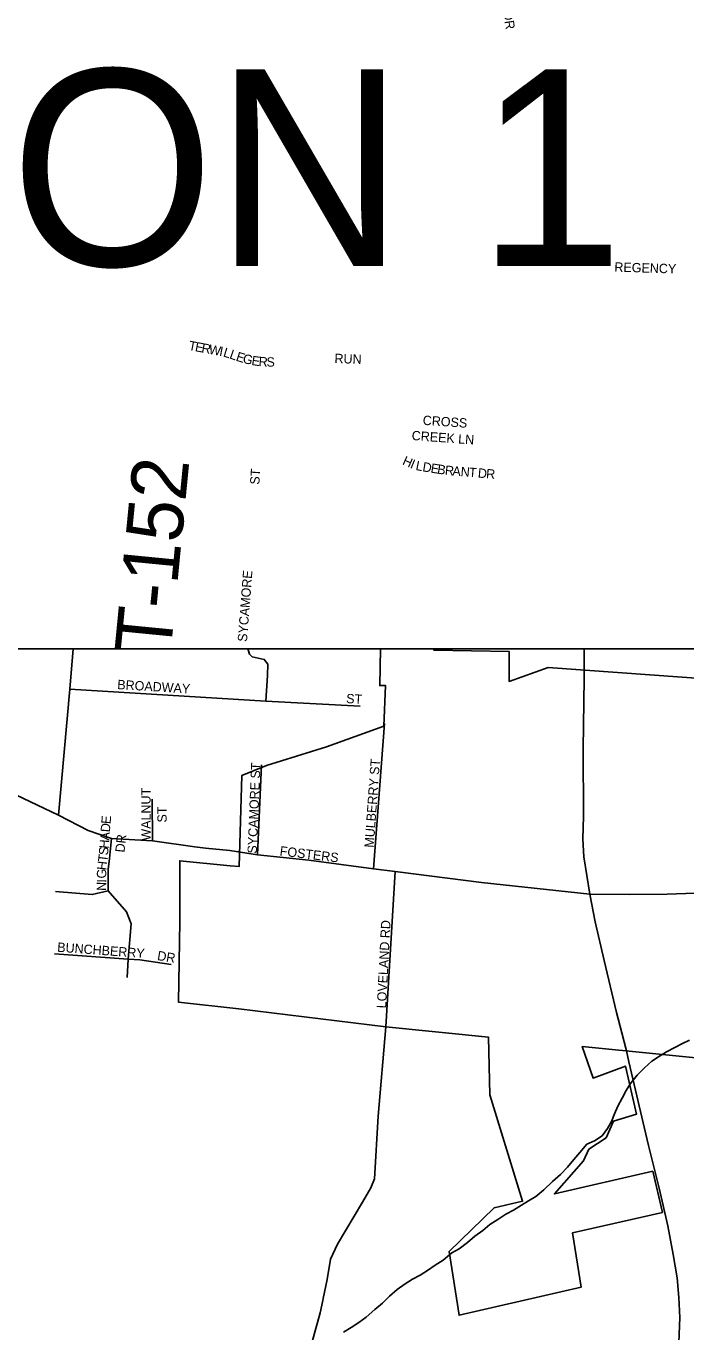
# Model space of a CAD drawing. Extents: x 0 to 34, y -4 to 22.
# Drawn here: x 4.864 to 5.334, y 14.738 to 15.668 of the extents above; entities that cross this region are included whole.
import ezdxf

# ---------------------------------------------------------------- set-up
doc = ezdxf.new("R2010")
doc.units = 0
for name, color, linetype in [('GM_X_City_Street', 7, 'Continuous'), ('GM_X_City_Street_Text', 7, 'Continuous'), ('GM_X_Corporation', 7, 'Continuous'), ('GM_X_County_Road', 7, 'Continuous'), ('GM_X_Minor_River', 7, 'Continuous'), ('GM_X_State_Route', 7, 'Continuous'), ('GM_X_Township', 7, 'Continuous'), ('GM_X_Township_Road', 7, 'Continuous'), ('GM_X_Township_Road_Text', 7, 'Continuous'), ('GM_X_Township_Subdivision', 7, 'Continuous'), ('GM_X_Township_Subdivision_Text', 7, 'Continuous'), ('SH_Text', 7, 'Continuous')]:
    doc.layers.add(name, color=color, linetype=linetype)

msp = doc.modelspace()

# ---------------------------------------------------------------- linework, layer by layer
at = {"layer": 'GM_X_City_Street'}
for points in [[(5.11121, 15.06768), (5.11894, 15.17121)], [(5.02857, 15.07761), (5.03142, 15.14172)], [(4.99137, 15.08253), (5.00884, 15.0807), (5.02857, 15.07761), (5.06506, 15.07393), (5.11121, 15.06768), (5.12649, 15.06572), (5.188, 15.05801), (5.26529, 15.04963), (5.29391, 15.04948), (5.32044, 15.04967), (5.36041, 15.051), (5.39371, 15.05109), (5.4127, 15.04887)], [(5.11996, 14.95522), (5.12649, 15.06572)]]:
    msp.add_lwpolyline(points, dxfattribs=at)
at = {"layer": 'GM_X_Corporation'}
msp.add_lwpolyline([(5.35738, 15.20247), (5.23558, 15.21119), (5.20781, 15.20126), (5.2078, 15.22269), (5.15403, 15.22363), (5.15403, 15.22445), (5.11604, 15.22445), (5.11563, 15.19828), (5.11979, 15.19828), (5.11852, 15.16936), (5.07758, 15.15473), (5.03479, 15.14133), (5.01734, 15.13433), (5.01542, 15.06939), (5.0089, 15.06985), (4.97304, 15.07353), (4.97314, 15.03022), (4.97215, 14.97275), (5.01516, 14.96793), (5.11995, 14.95522), (5.19307, 14.94789), (5.19406, 14.90657), (5.21737, 14.83087), (5.19708, 14.82619), (5.16495, 14.79516), (5.1721, 14.74958), (5.25907, 14.76954), (5.25298, 14.8084), (5.31699, 14.82292), (5.31011, 14.85228), (5.24009, 14.83612), (5.26079, 14.85963), (5.26456, 14.86787), (5.27682, 14.87615), (5.28208, 14.88782), (5.29864, 14.89295), (5.29073, 14.92701), (5.26764, 14.91864), (5.25994, 14.94119), (5.4292, 14.92422)], dxfattribs=at)
at = {"layer": 'GM_X_County_Road'}
msp.add_lwpolyline([(4.68542, 15.22445), (4.70105, 15.21522), (4.73456, 15.19312), (4.77212, 15.17006), (4.8137, 15.14392), (4.85625, 15.12039), (4.88664, 15.10598), (4.90783, 15.09496), (4.92447, 15.08925), (4.9537, 15.08759), (4.98388, 15.08331), (4.99137, 15.08253)], dxfattribs=at)
at = {"layer": 'GM_X_Minor_River'}
msp.add_lwpolyline([(5.33642, 14.9457), (5.3313, 14.94338), (5.3259, 14.94052), (5.31996, 14.93741), (5.31483, 14.93428), (5.30942, 14.93062), (5.30426, 14.92589), (5.29909, 14.92063), (5.29418, 14.91483), (5.29116, 14.90979), (5.28839, 14.90422), (5.28535, 14.89866), (5.28285, 14.89308), (5.28063, 14.88777), (5.27787, 14.88274), (5.27404, 14.87745), (5.26863, 14.87379), (5.26324, 14.87147), (5.25806, 14.86567), (5.25397, 14.86066), (5.24933, 14.85512), (5.24443, 14.84985), (5.23873, 14.84486), (5.23248, 14.83908), (5.22679, 14.83435), (5.22165, 14.83123), (5.21652, 14.8281), (5.21084, 14.82445), (5.20544, 14.82159), (5.19977, 14.81794), (5.19409, 14.81429), (5.18894, 14.81009), (5.18325, 14.8059), (5.1781, 14.80144), (5.17214, 14.79699), (5.16701, 14.79413), (5.16077, 14.78888), (5.15509, 14.78523), (5.14968, 14.78157), (5.14428, 14.77818), (5.13888, 14.77533), (5.13374, 14.77194), (5.12806, 14.76802), (5.12263, 14.76329), (5.11747, 14.75829), (5.11205, 14.75383), (5.1058, 14.74832), (5.10066, 14.74439), (5.09525, 14.741), (5.08985, 14.73761)], dxfattribs=at)
at = {"layer": 'GM_X_State_Route'}
msp.add_line((5.26133, 15.22302), (5.26133, 15.22445), dxfattribs=at)
for points in [[(5.28809, 14.95077), (5.28438, 14.96537), (5.27556, 15.0025), (5.26914, 15.02993), (5.26529, 15.04963), (5.26094, 15.07638), (5.26037, 15.08889), (5.26089, 15.10524), (5.26056, 15.15312), (5.26132, 15.20333), (5.26133, 15.22302)], [(5.29314, 14.93021), (5.29132, 14.93804), (5.28809, 14.95077)], [(5.32829, 14.71804), (5.32943, 14.74793), (5.32877, 14.76238), (5.32757, 14.77631), (5.32457, 14.79296), (5.32089, 14.81337), (5.31471, 14.84026), (5.30704, 14.87068), (5.29314, 14.93021)]]:
    msp.add_lwpolyline(points, dxfattribs=at)
at = {"layer": 'GM_X_Township'}
msp.add_lwpolyline([(5.52856, 15.68118), (5.52856, 15.22445), (4.09937, 15.22445)], dxfattribs=at)
at = {"layer": 'GM_X_Township_Road'}
for points in [[(4.88664, 15.10598), (4.89482, 15.19573), (4.89724, 15.22445)], [(5.11996, 14.95522), (5.11455, 14.89149), (5.11178, 14.84693), (5.10914, 14.84044), (5.10341, 14.83025), (5.08559, 14.80033), (5.08049, 14.78951), (5.07809, 14.7751), (5.07531, 14.76163)], [(5.07531, 14.76163), (5.07502, 14.76023), (5.0732, 14.75144), (5.06458, 14.72044), (5.06389, 14.71584)]]:
    msp.add_lwpolyline(points, dxfattribs=at)
at = {"layer": 'GM_X_Township_Subdivision'}
for points in [[(5.03439, 15.18731), (5.03564, 15.20541), (5.03573, 15.21349), (5.03332, 15.21694), (5.02459, 15.21886), (5.02277, 15.22069), (5.02175, 15.22377), (5.02181, 15.22445)], [(4.89482, 15.19573), (5.03439, 15.18731), (5.10157, 15.18364)], [(4.9537, 15.08759), (4.95346, 15.1173)], [(4.93563, 14.99038), (4.93623, 15.0034), (4.93849, 15.02853), (4.93516, 15.03697), (4.92209, 15.05194), (4.92198, 15.06721), (4.92304, 15.07499), (4.92447, 15.08925)], [(4.88442, 15.05159), (4.91068, 15.04932), (4.92209, 15.05194)], [(4.88377, 15.00706), (4.93623, 15.0034), (4.94458, 15.00281), (4.96703, 14.99966)]]:
    msp.add_lwpolyline(points, dxfattribs=at)
at = {"layer": 'SH_Text'}
msp.add_lwpolyline([(3.22638, 15.68118), (5.52856, 15.68118), (5.52856, 15.22445), (3.22638, 15.22445)], close=True, dxfattribs=at)

# ---------------------------------------------------------------- texts
at = {"layer": 'GM_X_City_Street_Text'}
for s, height, rotation, p in [('SYCAMORE ST', 0.0066667, 87.63766, (5.02798, 15.07848)), ('MULBERRY ST', 0.0066667, 85.87242, (5.11128, 15.08262)), ('FOSTERS', 0.006667, 353.11815, (5.04405, 15.07732)), ('LOVELAND RD', 0.0066667, 87.08086, (5.12009, 14.96819))]:
    msp.add_text(s, height=height, rotation=rotation, dxfattribs=at).set_placement(p)
at = {"layer": 'GM_X_Township_Road_Text'}
for s, rotation, p in [('STEPHENS', 354.16521, (5.31601, 15.68074)), ('T-152', 84.42735, (4.96639, 15.21955))]:
    msp.add_text(s, height=0.04, rotation=rotation, dxfattribs=at).set_placement(p)
at = {"layer": 'GM_X_Township_Subdivision_Text'}
for s, height, rotation, p in [('DR', 0.006667, 278.53665, (5.20354, 15.67818)), ('REGENCY', 0.006667, 358.2653, (5.28271, 15.49327)), ('T', 0.00667, 349.36524, (4.979, 15.43753)), ('E', 0.00667, 349.36524, (4.98361, 15.43666)), ('R', 0.00667, 349.35201, (4.98822, 15.43579)), ('W', 0.00667, 349.37572, (4.99341, 15.43482)), ('I', 0.00667, 349.35886, (5.00091, 15.43341)), ('L', 0.00667, 343.29291, (5.00361, 15.43291)), ('L', 0.00667, 340.70093, (5.00803, 15.43159)), ('E', 0.00667, 342.2783, (5.01265, 15.42997)), ('G', 0.00667, 345.41838, (5.0175, 15.42844)), ('E', 0.00667, 351.16849, (5.0239, 15.42681)), ('R', 0.00667, 355.49597, (5.02908, 15.42603)), ('S', 0.00667, 359.5809, (5.03486, 15.42559)), ('RUN', 0.006667, 358.02611, (5.08325, 15.42816)), ('CROSS', 0.006667, 356.09659, (5.14607, 15.38415)), ('CREEK LN', 0.006667, 355.7938, (5.13819, 15.3733)), ('H', 0.00667, 335.85996, (5.13124, 15.35607)), ('ST', 0.006667, 86.17432, (5.02974, 15.34133)), ('I', 0.00667, 337.28653, (5.13676, 15.35359)), ('L', 0.00667, 348.36926, (5.1408, 15.35205)), ('D', 0.00667, 351.06953, (5.14574, 15.35104)), ('E', 0.00667, 351.32038, (5.15157, 15.35012)), ('B', 0.00667, 351.45865, (5.15622, 15.34941)), ('R', 0.00667, 353.98043, (5.16176, 15.34859)), ('A', 0.00667, 355.35315, (5.16719, 15.34802)), ('N', 0.00667, 355.37564, (5.17304, 15.34754)), ('T', 0.00667, 355.37705, (5.17889, 15.34707)), ('D', 0.00667, 355.38338, (5.18532, 15.34655)), ('R', 0.00667, 355.38154, (5.19117, 15.34608)), ('SYCAMORE', 0.006667, 85.54398, (5.02094, 15.22929)), ('BROADWAY', 0.006667, 356.51262, (4.9284, 15.19583)), ('ST', 0.006667, 356.42537, (5.0915, 15.18586)), ('WALNUT', 0.006667, 90, (4.9523, 15.08781)), ('ST', 0.006667, 90, (4.96377, 15.10071)), ('E', 0.00667, 85.41593, (4.92375, 15.09947)), ('A', 0.00667, 85.42694, (4.92282, 15.08778)), ('D', 0.00667, 85.42694, (4.92328, 15.09363)), ('S', 0.00667, 85.06197, (4.92194, 15.07721)), ('H', 0.00667, 85.4206, (4.92235, 15.08193)), ('DR', 0.006667, 83.99458, (4.93367, 15.07913)), ('T', 0.00667, 83.15288, (4.92136, 15.07231)), ('G', 0.00667, 89.62116, (4.92068, 15.06081)), ('H', 0.00667, 83.60429, (4.92071, 15.06649)), ('N', 0.00667, 89.62837, (4.92062, 15.05201)), ('I', 0.00667, 89.60666, (4.92066, 15.05787)), ('BUNCHBERRY', 0.006667, 355.78573, (4.88559, 15.00869)), ('DR', 0.006667, 350.54359, (4.95669, 15.00281))]:
    msp.add_text(s, height=height, rotation=rotation, dxfattribs=at).set_placement(p)
at = {"layer": 'SH_Text'}
msp.add_text('PROJECT LOCATION 1', height=0.14, dxfattribs=at).set_placement((3.25042, 15.49738))

doc.saveas('drawing.dxf')
